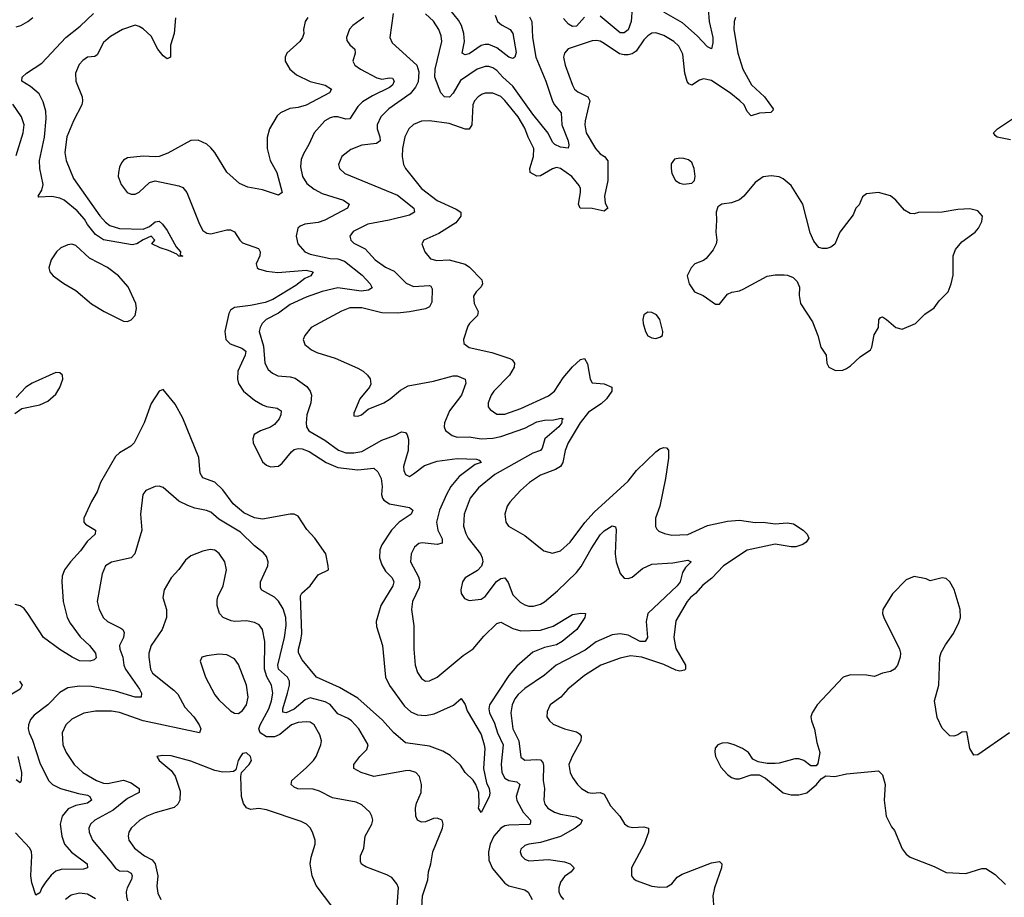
# Model space of a CAD drawing. Header units: inches. Extents: x 1843162 to 1959474, y 907081 to 1016326.
# Tile 273 of 656: x 1911188 to 1916143, y 933022 to 937439. Entities that reach past the tile are written whole.
import ezdxf

# ---------------------------------------------------------------- set-up
doc = ezdxf.new("R2010")
doc.units = ezdxf.units.IN
doc.header["$MEASUREMENT"] = 0
doc.layers.add('B9913', color=7, linetype='Continuous')

msp = doc.modelspace()

# ---------------------------------------------------------------- linework, layer by layer
at = {"layer": 'B9913', "color": 5}
for points, elevation in [([(1913581.7, 937461.7), (1913592.5, 937430), (1913612.9, 937412.9), (1913656.3, 937390), (1913670.7, 937370), (1913686.5, 937273.5), (1913680.3, 937250), (1913670, 937243.5), (1913650, 937250.8), (1913590, 937297.8), (1913550, 937314.2), (1913530, 937314.8), (1913510, 937308.3), (1913450, 937267.7), (1913430, 937262.9), (1913415.1, 937270), (1913427.3, 937330), (1913423.1, 937370), (1913411.3, 937410), (1913395.9, 937435.9), (1913310, 937545.9)], 540), ([(1914270, 937496.3), (1914265.4, 937430), (1914250, 937388.1), (1914230, 937372.5), (1914210, 937373.2), (1914110, 937456)], 560), ([(1912638.3, 937450), (1912624.6, 937430), (1912615.9, 937390), (1912617.8, 937370), (1912611.5, 937350), (1912598.9, 937330), (1912532.4, 937270), (1912523.7, 937250), (1912524.2, 937230), (1912548, 937190), (1912580.7, 937160.7), (1912650, 937128.2), (1912724.9, 937110), (1912757.1, 937090), (1912746.7, 937070), (1912630, 937009.3), (1912590, 936997.8), (1912547.5, 936992.5), (1912500.3, 936970), (1912484.5, 936955.5), (1912444.7, 936890), (1912433.4, 936846.6), (1912433.2, 936790), (1912449.5, 936730), (1912482.6, 936670), (1912510, 936569.6), (1912490, 936556.2), (1912410, 936581.9), (1912336.4, 936596.4), (1912294.1, 936614.1), (1912230, 936670.7), (1912169.9, 936770), (1912150, 936794.1), (1912130, 936811.9), (1912086.8, 936833.2), (1912050, 936831.2), (1911933.3, 936766.7), (1911890, 936751.1), (1911870, 936748.2), (1911810, 936751.8), (1911730, 936744.2), (1911710, 936732.3), (1911700.8, 936719.2), (1911690, 936697), (1911684.8, 936670), (1911684, 936650), (1911698.2, 936610), (1911729.2, 936570), (1911750, 936560.6), (1911770, 936560.2), (1911790, 936570.2), (1911840.9, 936619.1), (1911870, 936627.3), (1911990, 936603.2), (1912010, 936595), (1912029.6, 936569.6), (1912092.7, 936410), (1912110, 936377.7), (1912130, 936363.8), (1912150, 936362), (1912230, 936380.7), (1912250, 936380.8), (1912270, 936371), (1912295.6, 936330), (1912310, 936316.3), (1912390, 936287.2), (1912398.6, 936270), (1912397.6, 936250), (1912379, 936210), (1912383.1, 936190), (1912390, 936184.9), (1912430, 936172.9), (1912487.3, 936167.3), (1912630, 936178.6), (1912664.9, 936170), (1912652.9, 936150), (1912624.1, 936135.9), (1912578.3, 936101.7), (1912461.4, 936030), (1912423.6, 936016.4), (1912350, 936000.3), (1912269.7, 935990.3), (1912250, 935977.8), (1912240, 935960), (1912221.4, 935870), (1912226.3, 935830), (1912247.2, 935807.2), (1912305.7, 935785.7), (1912326.2, 935770), (1912322.8, 935750), (1912286.7, 935670), (1912284.2, 935630), (1912290, 935607.2), (1912315.4, 935570), (1912370, 935523.8), (1912410, 935500.1), (1912430, 935492.5), (1912484, 935484), (1912504, 935470), (1912502.3, 935450), (1912493.9, 935430), (1912470, 935402.2), (1912450, 935387.7), (1912399.5, 935370), (1912368.1, 935351.9), (1912361.4, 935330), (1912362.5, 935310), (1912410, 935214), (1912430, 935196.3), (1912450, 935187.7), (1912490, 935191.5), (1912510, 935206.6), (1912555.5, 935264.5), (1912570, 935275.1), (1912590, 935280.1), (1912610, 935278.4), (1912645.3, 935265.3), (1912730.8, 935210), (1912790, 935185.6), (1912890, 935173.6), (1912970, 935182.3), (1912990, 935164), (1913006.6, 935130), (1913012.7, 935090), (1913009.6, 935049.6), (1913014.4, 935030), (1913021.3, 935021.3), (1913050, 935002.3), (1913150, 934984.2), (1913166.7, 934970), (1913158.3, 934950), (1913098, 934910), (1913059.8, 934870), (1913010, 934796.4), (1913000.1, 934770), (1912998.7, 934730), (1913010, 934694.6), (1913030, 934662.7), (1913062.2, 934630), (1913070.9, 934610), (1913066.3, 934590), (1913006.1, 934490), (1912982.2, 934410), (1912984.2, 934384.2), (1913013.5, 934290), (1913029.6, 934130), (1913048.7, 934088.7), (1913124.4, 933984.4), (1913156, 933956), (1913190, 933940.1), (1913230, 933937.3), (1913274.7, 933945.3), (1913371.5, 933988.5), (1913410, 934022), (1913430, 933992), (1913439.9, 933959.9), (1913510, 933840.7), (1913525.7, 933790), (1913528.7, 933770), (1913521.8, 933670), (1913537.2, 933597.2), (1913550.2, 933570), (1913554.3, 933545.7), (1913551.5, 933528.4), (1913510, 933449.4), (1913497.2, 933470), (1913500.9, 933490), (1913498.3, 933550), (1913483.5, 933590), (1913470.7, 933610.7), (1913429.8, 933649.8), (1913407.3, 933687.2), (1913355.3, 933735.3), (1913318.2, 933758.2), (1913250, 933782.2), (1913130, 933799.3), (1913070, 933852.1), (1913013.4, 933913.4), (1912890, 934024.9), (1912798.1, 934078.1), (1912681.3, 934130), (1912610, 934216.9), (1912591.8, 934251.8), (1912591.6, 934270), (1912603.9, 934316.1), (1912607.4, 934350), (1912601.4, 934538.6), (1912607.9, 934552.1), (1912650, 934588.7), (1912690, 934644.6), (1912741.6, 934670), (1912741.5, 934690), (1912729, 934750), (1912673.2, 934830), (1912632.8, 934872.8), (1912590, 934940.3), (1912570, 934949.8), (1912550, 934951), (1912410, 934925.8), (1912370, 934931), (1912317.1, 934957.1), (1912262.9, 935002.9), (1912210, 935072.5), (1912170, 935111.9), (1912110, 935132.7), (1912096, 935156), (1912090, 935234.7), (1912010, 935434), (1911970, 935503.9), (1911910, 935578.4), (1911890, 935569.6), (1911850, 935507.3), (1911814.7, 935410), (1911765.2, 935310), (1911748.3, 935291.7), (1911690, 935258.8), (1911670, 935240.4), (1911594.5, 935110), (1911577.8, 935062.2), (1911550, 935014.8), (1911511.4, 934930), (1911511.7, 934910), (1911519.7, 934899.7), (1911570.3, 934870), (1911568.8, 934850), (1911527.3, 934812.7), (1911494.1, 934765.9), (1911443.2, 934710), (1911413.8, 934670), (1911402.2, 934637.8), (1911400.2, 934610), (1911407.1, 934510), (1911428, 934430), (1911442.2, 934402.2), (1911492.7, 934332.7), (1911538.9, 934290), (1911570, 934250.4), (1911573.6, 934226.4), (1911562.5, 934217.5), (1911541, 934210), (1911490, 934212.8), (1911451.9, 934230), (1911389.9, 934269.9), (1911308.7, 934328.7), (1911230, 934449.8), (1911210, 934475.8), (1911190, 934488.7), (1911165.2, 934494.8)], 520), ([(1911170, 937402.8), (1911194.5, 937410), (1911229.5, 937430), (1911254, 937450)], 520), ([(1911972.1, 937447.9), (1911965.4, 937370), (1911948, 937310), (1911947.3, 937250), (1911930, 937242.6), (1911910, 937257.3), (1911883.7, 937290), (1911850, 937355.6), (1911810, 937392.4), (1911790, 937405.4), (1911770, 937410.9), (1911705.5, 937390), (1911645.2, 937354.8), (1911610, 937323.6), (1911578.7, 937261.3), (1911566, 937254), (1911530, 937249.7), (1911506.4, 937233.6), (1911487.3, 937212.7), (1911469.5, 937170.5), (1911471, 937130), (1911502.3, 937050), (1911504.3, 937030), (1911500.8, 937010), (1911458.9, 936930), (1911425.5, 936850), (1911416.1, 936770), (1911421.7, 936730), (1911459.1, 936639.1), (1911591.5, 936451.5), (1911619.6, 936419.6), (1911642.6, 936402.6), (1911690, 936388.4), (1911810, 936384.9), (1911842.3, 936397.7), (1911870, 936421.8), (1911890, 936425.2), (1911907.4, 936410), (1911930, 936378.4), (1911975, 936295), (1911997.3, 936270), (1911996, 936256), (1912010, 936249.2), (1911990, 936248.4), (1911978.8, 936258.8), (1911937.5, 936277.5), (1911896, 936290), (1911854, 936310), (1911869, 936330), (1911850, 936349), (1911810, 936331.6), (1911777.3, 936310), (1911755, 936305), (1911610, 936330.5), (1911570, 936358.2), (1911530, 936407.9), (1911515, 936435), (1911477.6, 936477.6), (1911411.4, 936531.4), (1911390, 936540.7), (1911350, 936548.6), (1911285.2, 936545.2), (1911281.6, 936550), (1911299.5, 936580.5), (1911305.8, 936610), (1911290.3, 936690.3), (1911287.6, 936730), (1911312.5, 936847.5), (1911321.3, 936941.3), (1911319.3, 936979.3), (1911306.2, 937026.2), (1911285.6, 937065.6), (1911242.4, 937102.4), (1911199.2, 937130), (1911200.5, 937150), (1911222.4, 937170), (1911299.3, 937220.7), (1911420.5, 937350), (1911493.1, 937406.9), (1911558.9, 937470)], 480), ([(1912919.8, 937450), (1912865.2, 937410), (1912848.4, 937391.6), (1912833.2, 937350), (1912834.4, 937334.4), (1912850, 937311.8), (1912874.9, 937290), (1912876, 937270), (1912864.4, 937230), (1912875.6, 937210), (1912902.6, 937190), (1912985.6, 937145.6), (1913010, 937140.4), (1913050, 937146.7), (1913063.9, 937143.9), (1913073.1, 937130), (1913064.3, 937110), (1913050, 937098.5), (1912963.8, 937056.2), (1912913.9, 937026.1), (1912890, 937002.5), (1912850, 936940.3), (1912830, 936937.8), (1912789.4, 936950.6), (1912770, 936950.6), (1912750, 936944.4), (1912724, 936930), (1912670.7, 936869.3), (1912643.2, 936810), (1912615.8, 936764.2), (1912605, 936735), (1912602.2, 936697.8), (1912611, 936650), (1912634.1, 936614.1), (1912670, 936585.7), (1912710, 936564.2), (1912817.1, 936530), (1912846.7, 936510), (1912837.6, 936490), (1912723.6, 936430), (1912690, 936418.8), (1912622.8, 936410), (1912599.7, 936400.3), (1912588.8, 936390), (1912580.2, 936350), (1912587.2, 936310), (1912623.2, 936270), (1912650, 936259.6), (1912750, 936237.3), (1912790, 936235), (1912823.7, 936223.7), (1912912.4, 936152.4), (1912952.2, 936110), (1912962.6, 936090), (1912943.2, 936076.8), (1912907.1, 936072.9), (1912790, 936089.1), (1912710, 936070.8), (1912630, 936041.6), (1912550, 936005.5), (1912490, 935961.8), (1912428, 935930), (1912409.2, 935910), (1912398.2, 935890), (1912394, 935870), (1912415, 935795), (1912421.8, 935710), (1912438.6, 935678.6), (1912460, 935660), (1912487.3, 935647.3), (1912550, 935641.9), (1912574.1, 935634.1), (1912633.6, 935593.6), (1912649.3, 935570), (1912656.3, 935550), (1912653.8, 935510), (1912633, 935450), (1912629.2, 935410), (1912632.4, 935390), (1912643.2, 935370), (1912723.1, 935323.1), (1912792.1, 935272.1), (1912830, 935258.2), (1912870, 935258.1), (1912910, 935265.4), (1913010, 935322.5), (1913074.3, 935345.7), (1913110, 935365.3), (1913130, 935362), (1913138.4, 935350), (1913145.2, 935325.2), (1913143.5, 935270), (1913120.6, 935190), (1913121.6, 935170), (1913129.1, 935150), (1913142.6, 935142.6), (1913150, 935140.3), (1913170, 935152.9), (1913224.7, 935195.3), (1913290, 935217.4), (1913390.6, 935230.6), (1913486.7, 935226.7), (1913501.4, 935221.4), (1913510.5, 935210.5), (1913480.3, 935199.7), (1913400.7, 935139.3), (1913357.5, 935090), (1913335.7, 935050), (1913301.3, 934970), (1913285.5, 934910), (1913293.4, 934870), (1913313.8, 934826.2), (1913315.1, 934804.9), (1913290, 934798.4), (1913213.4, 934806.6), (1913197.7, 934802.3), (1913175.8, 934784.2), (1913158.8, 934750), (1913155.6, 934710), (1913195.2, 934635.2), (1913202.3, 934610), (1913198.2, 934581.8), (1913164.3, 934510), (1913159.8, 934470), (1913172.5, 934387.5), (1913172.6, 934270), (1913179, 934190), (1913190, 934153.4), (1913210, 934123.8), (1913230.4, 934110.4), (1913250, 934112), (1913290, 934129.2), (1913420.5, 934239.5), (1913470, 934273), (1913524.1, 934335.9), (1913590, 934400.6), (1913610, 934406.7), (1913670, 934374), (1913710, 934363.4), (1913810, 934365.7), (1913873, 934387.1), (1913970, 934444.9), (1914012.8, 934452.8), (1914036, 934450), (1914033, 934430), (1913991.5, 934370), (1913918.6, 934310), (1913890, 934292.9), (1913830, 934279.9), (1913770, 934255.4), (1913690, 934185.7), (1913650, 934139), (1913551.9, 933990), (1913549.1, 933970), (1913552.7, 933950), (1913577.7, 933897.7), (1913592.1, 933850), (1913621.1, 933790), (1913611.6, 933691.7), (1913614.1, 933650), (1913630, 933621.6), (1913650, 933610.6), (1913690, 933602.5), (1913704.7, 933590), (1913687.6, 933530), (1913689.7, 933509.7), (1913722.1, 933450), (1913758.4, 933410), (1913758.6, 933401.4), (1913757.1, 933390), (1913751.6, 933388.4), (1913650, 933384.8), (1913630, 933381.2), (1913609.4, 933370), (1913575, 933330), (1913556, 933290), (1913547.1, 933250), (1913548.9, 933208.9), (1913567.5, 933167.5), (1913630, 933092.3), (1913650, 933080.1), (1913730, 933060.2), (1913747.6, 933047.6), (1913766.7, 933010)], 540), ([(1913068.1, 937470), (1913051.5, 937350), (1913063.3, 937323.3), (1913187.2, 937210), (1913196.5, 937176.5), (1913193.3, 937126.7), (1913180.6, 937099.4), (1913154, 937066), (1913046.4, 936990), (1913005.2, 936950), (1912986.9, 936910), (1912986.8, 936890), (1913001, 936850), (1913001.9, 936830), (1912996.4, 936823.6), (1912983.4, 936816.6), (1912910, 936807.4), (1912855.1, 936784.9), (1912809.4, 936750.6), (1912792.9, 936710), (1912797.4, 936690), (1912824, 936664), (1913090, 936555.1), (1913171.2, 936490), (1913175.2, 936470), (1913150, 936455), (1913048.2, 936430), (1912940.3, 936410), (1912866.4, 936373.6), (1912850.2, 936350), (1912854.9, 936330), (1912870, 936314), (1912926.4, 936286.4), (1912977.8, 936230), (1913030, 936193.6), (1913073.1, 936173.1), (1913132.9, 936112.9), (1913170, 936096.3), (1913250, 936101.5), (1913257.5, 936097.5), (1913264.7, 936084.7), (1913263, 936017), (1913250, 935994.5), (1913230, 935983.4), (1913150, 935967.8), (1913090, 935962.4), (1913010, 935963.2), (1912910, 935988.2), (1912850, 935988.9), (1912807.3, 935972.7), (1912654.9, 935890), (1912623, 935850), (1912615.5, 935830), (1912623.9, 935803.9), (1912657.4, 935777.4), (1912684.1, 935764.1), (1912776.1, 935736.1), (1912890, 935684.9), (1912916.3, 935670), (1912939.1, 935650), (1912951.9, 935631.9), (1912955.1, 935604.9), (1912948, 935590), (1912900.5, 935530), (1912870, 935458), (1912870, 935444.7), (1912890, 935442.8), (1912908, 935450), (1912942, 935478), (1913020.7, 935510), (1913052.8, 935530), (1913105, 935575), (1913143.7, 935596.3), (1913270, 935619.3), (1913370, 935646.3), (1913390, 935647.2), (1913430.2, 935630.2), (1913433.1, 935610), (1913411.5, 935550), (1913351.6, 935470), (1913326.2, 935410), (1913324.4, 935390), (1913331.9, 935371.9), (1913365.4, 935345.4), (1913390, 935337.8), (1913450, 935339), (1913510, 935329.1), (1913570, 935332.2), (1913610, 935340.5), (1913730, 935383.4), (1913790, 935415.7), (1913830, 935423.1), (1913875.3, 935424.7), (1913913.3, 935433.3), (1913922.8, 935430), (1913916.7, 935423.3), (1913917.1, 935410), (1913902.3, 935390), (1913831.8, 935330), (1913816.9, 935283.1), (1913809, 935271), (1913770, 935256.9), (1913579.7, 935150), (1913496.7, 935083.3), (1913455.9, 935030), (1913425.7, 934950), (1913421.3, 934890), (1913432.9, 934852.9), (1913445.5, 934830), (1913506.7, 934750), (1913516.5, 934730), (1913519.2, 934710), (1913511.7, 934688.3), (1913492.5, 934667.5), (1913430.6, 934630), (1913416.4, 934610), (1913408.2, 934570), (1913410.4, 934550.4), (1913426, 934526), (1913450, 934516.4), (1913510, 934521.7), (1913530, 934535.3), (1913588.1, 934611.9), (1913610, 934626.7), (1913630, 934630.3), (1913646.4, 934606.4), (1913670, 934544.9), (1913707.1, 934507.1), (1913730, 934493.4), (1913750, 934487.7), (1913773.5, 934486.5), (1913810, 934497.6), (1913830, 934509.2), (1913895.6, 934564.4), (1913990, 934656.5), (1914013.3, 934686.7), (1914063.9, 934776.1), (1914110, 934845.6), (1914130, 934866), (1914170, 934891), (1914186.7, 934886.7), (1914190, 934872), (1914185.1, 934750), (1914190, 934710.8), (1914210, 934651), (1914230, 934628.2), (1914250, 934626), (1914270, 934633), (1914323.3, 934676.7), (1914370, 934698.8), (1914475, 934705), (1914550, 934719.5), (1914567.3, 934710), (1914538.5, 934681.5), (1914523.9, 934656.1), (1914511.4, 934610), (1914497.1, 934590), (1914348.8, 934450), (1914340.4, 934410), (1914348.4, 934330), (1914335.6, 934310), (1914310, 934309.6), (1914250, 934341.3), (1914210, 934348.3), (1914170, 934342.5), (1914090, 934307), (1914034, 934266), (1913888, 934190), (1913830, 934140.6), (1913730, 934072.8), (1913697, 934043), (1913679.9, 934020.1), (1913666.1, 933990), (1913660.7, 933950), (1913670.1, 933870.1), (1913701, 933810), (1913710, 933727), (1913730, 933712.4), (1913790, 933716.3), (1913810, 933713.4), (1913820.6, 933700.6), (1913825.1, 933685.1), (1913822.7, 933610), (1913830.1, 933570), (1913826.5, 933510), (1913831.3, 933490), (1913845.8, 933470), (1913879.5, 933450), (1913910, 933440.4), (1913987.4, 933427.4), (1914019.6, 933410), (1914010.2, 933390), (1913983.9, 933370), (1913910, 933328.2), (1913810, 933297.5), (1913750, 933289.8), (1913730, 933282.2), (1913710, 933264), (1913706.5, 933250), (1913713.7, 933230), (1913730, 933213.7), (1913750, 933205), (1913850, 933212.4), (1913930, 933200.4), (1913958, 933190), (1913978.7, 933170), (1913964.4, 933150), (1913930, 933127.4), (1913910, 933097.4), (1913901, 933070), (1913902, 933050), (1913910.2, 933030), (1913924.7, 933010)], 560), ([(1914790.2, 937450), (1914783.5, 937430), (1914782.6, 937390), (1914802, 937270), (1914826.9, 937190), (1914871.3, 937111.3), (1914936.6, 937050), (1914979.5, 936990), (1914978, 936982), (1914968.4, 936971.6), (1914911.6, 936968.4), (1914870, 936954.3), (1914850, 936977.6), (1914833.8, 937010), (1914812.9, 937030), (1914767.6, 937067.6), (1914670, 937132.9), (1914630, 937140.8), (1914610, 937135.2), (1914570, 937109.8), (1914555.7, 937115.7), (1914547.1, 937127.1), (1914535.6, 937170), (1914526.2, 937266.2), (1914505.4, 937305.4), (1914480.3, 937330), (1914430, 937360.2), (1914390, 937372.8), (1914370, 937370.7), (1914350, 937358.4), (1914330, 937337.7), (1914290, 937280.9), (1914270, 937267.6), (1914250, 937262.6), (1914230, 937261.5), (1914206.8, 937266.8), (1914130, 937319.5), (1914110, 937330.6), (1914090, 937334.6), (1914070, 937332.9), (1913948.3, 937291.7), (1913929.2, 937270.8), (1913925.8, 937250), (1913933.4, 937210), (1913970, 937108.8), (1913981.1, 937090), (1913996.4, 937076.4), (1914047.1, 937050), (1914057.9, 937030), (1914033.8, 936930), (1914032, 936910), (1914039.5, 936870), (1914086.8, 936790), (1914110, 936764.5), (1914131.9, 936750), (1914148.5, 936728.5), (1914147.9, 936630), (1914130.8, 936550), (1914135.5, 936515.5), (1914148.2, 936490), (1914130, 936475.1), (1914069.4, 936489.4), (1914009.7, 936490), (1914000.6, 936510), (1914009.9, 936570), (1914009.9, 936590), (1914004.1, 936604.1), (1913966.8, 936650), (1913910, 936690.5), (1913890, 936694.4), (1913870, 936689.1), (1913810, 936652.7), (1913790, 936651), (1913757.8, 936670), (1913755.6, 936690), (1913773.5, 936750), (1913776.4, 936790), (1913747.1, 936847.1), (1913730, 936893.5), (1913697.2, 936950), (1913630, 937031.5), (1913610, 937052.1), (1913570, 937069.9), (1913530.1, 937069.9), (1913515.8, 937064.2), (1913494.9, 937050), (1913477.2, 937030), (1913468.7, 937010), (1913464.4, 936910), (1913450, 936888.1), (1913430, 936887.9), (1913350, 936915.8), (1913250, 936929.1), (1913210, 936929), (1913170, 936911.8), (1913146.9, 936890), (1913126.4, 936850), (1913114.7, 936790), (1913112.6, 936750), (1913119, 936710), (1913130.2, 936690), (1913211.1, 936590), (1913290, 936528.9), (1913385.5, 936485.5), (1913408.9, 936470), (1913409.1, 936450), (1913382.9, 936417.1), (1913296.8, 936363.2), (1913221.6, 936330), (1913212.2, 936310), (1913227.2, 936270), (1913255.1, 936235.1), (1913286.8, 936226.8), (1913350, 936230.1), (1913429.3, 936209.3), (1913452.7, 936192.7), (1913514.5, 936130), (1913517.1, 936110), (1913510, 936093.6), (1913485.3, 936070), (1913472.6, 936047.4), (1913476.1, 936010), (1913494.9, 935970), (1913491.5, 935950), (1913451.3, 935910), (1913443.6, 935896.4), (1913422.3, 935830), (1913423.6, 935810), (1913450, 935789.3), (1913564, 935764), (1913654.2, 935734.2), (1913667.3, 935727.3), (1913678.3, 935710), (1913676.2, 935690), (1913653.2, 935650), (1913574.7, 935570), (1913561, 935550), (1913546, 935510), (1913546.3, 935490), (1913556.2, 935476.2), (1913590, 935454), (1913630, 935453.4), (1913710, 935482.1), (1913850, 935545), (1913879, 935570), (1913923.3, 935636.7), (1913970, 935692.6), (1914010, 935729.2), (1914030, 935733.7), (1914046.1, 935706.1), (1914059, 935630), (1914070, 935611.5), (1914130, 935605.9), (1914167.4, 935590), (1914168.3, 935570), (1914140.8, 935530), (1914114.1, 935505.9), (1914050, 935463.8), (1914009.2, 935410), (1913947.9, 935310), (1913933, 935270), (1913921.2, 935210), (1913910.1, 935189.9), (1913885.3, 935174.7), (1913810, 935146.2), (1913753.1, 935110), (1913708.9, 935070), (1913654.4, 935010), (1913641.6, 934990), (1913630.4, 934949.6), (1913634.9, 934910), (1913648, 934890), (1913730, 934843.1), (1913825.3, 934765.3), (1913870, 934754.7), (1913910, 934766.2), (1913958.7, 934810), (1914032.1, 934907.9), (1914079.8, 934960.2), (1914250, 935116.9), (1914292.9, 935170), (1914390, 935263.2), (1914410, 935278.6), (1914430, 935286), (1914444.1, 935284.1), (1914452.7, 935272.7), (1914452.7, 935232.7), (1914438, 935130), (1914409.5, 934990), (1914388.3, 934930), (1914387.4, 934887.4), (1914394.1, 934874.1), (1914405.4, 934865.4), (1914432.9, 934852.9), (1914470, 934844.6), (1914550, 934848.5), (1914650, 934892.4), (1914750, 934915.4), (1914810, 934919.3), (1914890, 934908.3), (1914930, 934909.4), (1914990, 934902.2), (1915050, 934906.5), (1915081.7, 934901.7), (1915130.8, 934870), (1915150.8, 934850), (1915158.8, 934830), (1915146.8, 934810), (1915130, 934798), (1915094.3, 934785.7), (1915070, 934785.7), (1914990, 934799), (1914849.7, 934769.7), (1914730, 934690.6), (1914671.8, 934628.2), (1914626.7, 934593.3), (1914589.7, 934550.3), (1914564.7, 934530), (1914547.5, 934510), (1914490, 934414), (1914480.6, 934330), (1914490, 934274.9), (1914539, 934190), (1914539.3, 934170), (1914534.2, 934165.8), (1914510, 934160.8), (1914490, 934165.8), (1914430, 934193.5), (1914319.3, 934230), (1914262.6, 934237.5), (1914210, 934225.4), (1914113.4, 934190), (1914030, 934138.9), (1913946.7, 934070), (1913911.6, 934028.4), (1913858.4, 933990), (1913842.3, 933957.7), (1913841.3, 933930), (1913854.9, 933910), (1913873.8, 933893.8), (1913930, 933870.2), (1913990, 933854.7), (1914005.2, 933845.2), (1914013.3, 933833.3), (1914012.8, 933810), (1913968.5, 933730), (1913952, 933690), (1913958, 933650), (1913970, 933624.4), (1913994.9, 933590), (1914015.3, 933570), (1914048.8, 933548.8), (1914070, 933545.7), (1914110, 933549.5), (1914130, 933540.6), (1914161.9, 933481.9), (1914209.1, 933430), (1914232.3, 933392.3), (1914250, 933378.7), (1914273, 933373), (1914330, 933376.3), (1914352, 933370), (1914353, 933350), (1914330.2, 933290), (1914267.9, 933170), (1914267.6, 933130), (1914276.7, 933116.7), (1914290, 933107.2), (1914370, 933078.3), (1914410, 933072.4), (1914445, 933075), (1914469.7, 933090), (1914497.2, 933122.9), (1914521.4, 933138.6), (1914670, 933195.5), (1914710, 933201.3), (1914721.3, 933190), (1914719.7, 933170), (1914684.4, 933070), (1914676.8, 933030), (1914682.2, 932962.2)], 580), ([(1913753.9, 937453.9), (1913765, 937430), (1913768.5, 937350), (1913785.9, 937250), (1913835.7, 937130), (1913870, 937028.8), (1913879.8, 937010), (1913913.8, 936970), (1913917.2, 936910), (1913949.2, 936830), (1913952.1, 936807.9), (1913948, 936792), (1913910, 936797.4), (1913881.1, 936810), (1913870, 936823), (1913848.2, 936868.2), (1913770, 936963.8), (1913670, 937103.7), (1913618.9, 937150), (1913590, 937183.7), (1913570, 937196.5), (1913550, 937203.2), (1913530, 937203.4), (1913490, 937189.9), (1913406.8, 937133.2), (1913370, 937069), (1913351, 937049), (1913325.3, 937050), (1913308.5, 937070), (1913277.9, 937150), (1913279.9, 937190), (1913313.1, 937330), (1913310, 937358), (1913297.8, 937390), (1913270, 937430.9), (1913230, 937467.9)], 560), ([(1914030, 937451.1), (1913990, 937406.4), (1913970, 937405.2), (1913950, 937416.7), (1913924.3, 937444.3)], 560), ([(1914653, 937493), (1914657.9, 937430), (1914676, 937350), (1914677, 937323), (1914670, 937292.3), (1914650, 937301.7), (1914598, 937358), (1914523.7, 937423.7), (1914430, 937477.2)], 560), ([(1911170, 936755.5), (1911206.2, 936870), (1911211.2, 936910), (1911197.5, 936950), (1911153, 937013)], 520), ([(1916174.5, 936834.5), (1916108.2, 936848.2), (1916096.9, 936856.9), (1916089.5, 936870), (1916109.6, 936890), (1916210, 936956.5)], 580), ([(1911163.3, 935456.7), (1911198.5, 935481.5), (1911290, 935501.1), (1911330, 935519.5), (1911370, 935553.7), (1911390, 935588.5), (1911404.8, 935630), (1911404.2, 935650), (1911390, 935661.1), (1911370, 935663.8), (1911250.4, 935610), (1911218.4, 935590), (1911170, 935537.6)], 520), ([(1913211.8, 932970), (1913214.8, 933030), (1913242.5, 933110), (1913246, 933150), (1913257.8, 933190), (1913266.8, 933250), (1913315.9, 933370), (1913318.7, 933390), (1913314.3, 933410), (1913290, 933421), (1913270, 933418), (1913230, 933402.2), (1913210, 933400.5), (1913189.8, 933409.8), (1913182.3, 933430), (1913179.8, 933470), (1913184.6, 933495.4), (1913208.3, 933550), (1913210.9, 933590), (1913199.7, 933630), (1913182, 933650), (1913150, 933659.8), (1913130, 933658), (1912970, 933629.9), (1912906.6, 933650), (1912869.8, 933669.8), (1912869.8, 933690), (1912899.7, 933730), (1912934.8, 933765.2), (1912941.7, 933790), (1912894.6, 933870), (1912858, 933910), (1912841.9, 933921.9), (1912790, 933944.9), (1912750, 933992.4), (1912725.6, 934005.6), (1912650, 934025.9), (1912624.3, 934015.7), (1912570, 933968.5), (1912529.9, 933949.9), (1912513.3, 933953.3), (1912511.8, 933970), (1912536.6, 934050), (1912545.8, 934090), (1912545.3, 934110), (1912536.7, 934130), (1912490, 934170), (1912486.9, 934190), (1912521.4, 934330), (1912528.6, 934390), (1912527.6, 934430), (1912514, 934474), (1912490, 934512.8), (1912470, 934532.2), (1912406.9, 934566.9), (1912400, 934580), (1912399.8, 934610), (1912437.7, 934690), (1912438.3, 934710), (1912430, 934738), (1912416, 934756), (1912370, 934790.9), (1912299.6, 934859.6), (1912190, 934925.8), (1912150, 934959.8), (1912128.9, 934968.9), (1912070, 934980.2), (1912034, 934994), (1911990, 935015.6), (1911910, 935085.1), (1911890, 935091.3), (1911870, 935089.6), (1911822.8, 935070), (1911807.7, 935050), (1911795.8, 934950), (1911803.1, 934870), (1911767.7, 934750), (1911750, 934729.8), (1911650, 934708.4), (1911620.3, 934690), (1911602.7, 934650), (1911577.8, 934510), (1911587.5, 934470), (1911610, 934427.9), (1911630, 934409.4), (1911697.3, 934377.3), (1911706.7, 934370), (1911714.5, 934354.5), (1911710.2, 934330), (1911690.1, 934290), (1911692.6, 934270), (1911707.3, 934230), (1911712.6, 934190), (1911720.1, 934170), (1911790.8, 934070), (1911801.2, 934050), (1911799.1, 934030), (1911770, 934029.2), (1911670, 934060.1), (1911550, 934083.6), (1911490, 934085.2), (1911430, 934076.8), (1911390, 934053.3), (1911329.6, 933990.4), (1911261.4, 933938.6), (1911243.5, 933916.5), (1911232.2, 933890), (1911231.1, 933870), (1911236.5, 933850), (1911253.2, 933813.2), (1911290, 933698.9), (1911333, 933610), (1911353.8, 933590), (1911393.4, 933570), (1911483.8, 933543.8), (1911530, 933535.2), (1911540.7, 933530), (1911550.2, 933510), (1911530, 933496.5), (1911470, 933484.3), (1911432.8, 933467.2), (1911402.8, 933430), (1911391.8, 933390), (1911400.1, 933330), (1911414.4, 933290), (1911449.6, 933249.6), (1911527.4, 933190), (1911530.2, 933169.8), (1911510, 933162.9), (1911397.7, 933162.3), (1911370, 933153.8), (1911346.2, 933133.8), (1911320, 933100), (1911300.2, 933070), (1911290, 933044.5), (1911270, 933032), (1911250, 933095.1), (1911244.5, 933130), (1911248.7, 933230), (1911247.6, 933250), (1911238.6, 933270), (1911166.8, 933346.8)], 540), ([(1913085, 932930), (1913094, 933070), (1913086.6, 933090), (1913060.8, 933120.8), (1913035.2, 933135.2), (1912930, 933175.4), (1912909, 933189), (1912902.6, 933202.6), (1912903.5, 933230), (1912920.3, 933270), (1912927, 933330), (1912960.4, 933390), (1912964.8, 933410), (1912961.1, 933430), (1912949.7, 933450), (1912910, 933486.6), (1912881.5, 933501.5), (1912763.1, 933523.1), (1912696.3, 933556.3), (1912665.7, 933565.7), (1912588.2, 933568.2), (1912570, 933576), (1912555.1, 933590), (1912557.7, 933610), (1912630, 933674), (1912666.2, 933710), (1912679.8, 933730), (1912703.5, 933790), (1912706.4, 933810), (1912699.3, 933839.3), (1912669.7, 933890), (1912650, 933904.2), (1912630, 933905.7), (1912590, 933901.2), (1912555.5, 933890), (1912498.1, 933841.9), (1912470, 933829.1), (1912430, 933829.5), (1912399.1, 933850), (1912391.6, 933870), (1912398.1, 933890), (1912441.4, 933970), (1912454.7, 934010), (1912461.6, 934050), (1912455.8, 934090), (1912431.6, 934131.6), (1912420.3, 934170), (1912421.7, 934310), (1912409.9, 934369.9), (1912393.1, 934393.1), (1912370, 934405.8), (1912330, 934412.9), (1912270.8, 934409.2), (1912253.2, 934413.2), (1912212.4, 934430), (1912194.2, 934450), (1912182.3, 934490), (1912182.6, 934517.4), (1912186, 934534), (1912211.9, 934590), (1912229.8, 934670), (1912220.3, 934710), (1912192.8, 934752.8), (1912170, 934768.7), (1912147.6, 934772.4), (1912110, 934764.8), (1912050, 934741.1), (1912022.1, 934717.9), (1911988.4, 934671.6), (1911950.2, 934629.8), (1911915.3, 934570), (1911908.8, 934530), (1911927.7, 934470), (1911926.9, 934430), (1911905, 934370), (1911850.2, 934290), (1911838.2, 934250), (1911837.8, 934230), (1911845.9, 934170), (1911855.9, 934150), (1911964.6, 934064.6), (1911984, 934044), (1912019.3, 933979.3), (1912065, 933930), (1912091, 933890), (1912099.6, 933870), (1912093.4, 933850), (1911809.6, 933910), (1911690, 933952.8), (1911650, 933959), (1911570, 933959.5), (1911510.7, 933949.3), (1911450, 933918.9), (1911420.7, 933890), (1911401.7, 933850), (1911405.7, 933790), (1911422.7, 933750), (1911461.8, 933690), (1911506.5, 933650), (1911575.2, 933610), (1911610, 933596.4), (1911630, 933595.4), (1911710, 933611.3), (1911750, 933597.4), (1911789.1, 933570), (1911788.9, 933550), (1911730, 933519), (1911658.8, 933461.2), (1911566.7, 933410), (1911544.2, 933390), (1911536.9, 933370), (1911538, 933350), (1911554, 933310), (1911644.3, 933204.3), (1911670, 933167.8), (1911690, 933155.1), (1911730, 933153.7), (1911750, 933143.1), (1911754.8, 933130), (1911750.9, 933110.9), (1911728.9, 933070), (1911724.2, 933050), (1911725.2, 933025.2), (1911730, 933003.7)], 560), ([(1916170, 933849.8), (1916010, 933739.3), (1915990, 933737.2), (1915969.5, 933770), (1915954, 933854), (1915930, 933853.2), (1915910, 933839), (1915890, 933833.2), (1915870, 933834), (1915830, 933872.7), (1915806.3, 933926.3), (1915792.3, 934010), (1915814.3, 934090), (1915819.2, 934230), (1915826.3, 934253.7), (1915847, 934293), (1915887.3, 934350), (1915914.9, 934405.1), (1915922.4, 934430), (1915921.6, 934470), (1915891.3, 934571.3), (1915869.6, 934609.6), (1915850, 934626), (1915830, 934629.6), (1915770, 934614.5), (1915750, 934624.5), (1915690, 934637), (1915650, 934619.7), (1915580.3, 934550), (1915531.6, 934470), (1915530.3, 934450), (1915536.9, 934430), (1915615.3, 934270), (1915620.3, 934250), (1915618.7, 934230), (1915606.4, 934190), (1915590.3, 934169.7), (1915570, 934157.6), (1915530.4, 934149.6), (1915490, 934133.2), (1915450, 934139.3), (1915370, 934140.9), (1915332, 934130), (1915201.6, 933990), (1915176.3, 933950), (1915170.5, 933930), (1915172.4, 933910), (1915187.5, 933867.5), (1915200.2, 933800.3), (1915215.5, 933750), (1915204.7, 933695.3), (1915196, 933684), (1915170, 933684), (1915134, 933710), (1915110, 933718.4), (1915090, 933718.7), (1915010, 933696.3), (1914990, 933694.7), (1914950, 933695.1), (1914903.9, 933703.9), (1914877.5, 933717.5), (1914856, 933750), (1914825.2, 933770), (1914784, 933790), (1914750, 933798.7), (1914722.8, 933797.2), (1914701, 933790), (1914688.3, 933771.7), (1914685.8, 933754.2), (1914690.7, 933730), (1914717.5, 933677.5), (1914750, 933640.7), (1914770, 933625.5), (1914790, 933618), (1914810, 933618), (1914870, 933639.1), (1914910, 933638.4), (1914941.8, 933621.8), (1915030, 933548.5), (1915070, 933538), (1915110, 933538), (1915150, 933548.4), (1915199, 933590), (1915222, 933618), (1915246, 933634), (1915290, 933630.6), (1915350, 933643.8), (1915510, 933658.8), (1915530, 933638.8), (1915543.1, 933590), (1915539.5, 933510), (1915548.4, 933430), (1915575.8, 933375.8), (1915590, 933358.8), (1915630, 933266), (1915650, 933238.8), (1915670, 933224), (1915790, 933177.3), (1915850, 933146.8), (1915950, 933141.6), (1916030, 933167), (1916050, 933167), (1916097.1, 933137.1), (1916150, 933086)], 620), ([(1911187.9, 934110), (1911200.8, 934090), (1911190.2, 934070), (1911123.2, 934030)], 520), ([(1912764.2, 932970), (1912680.9, 933080.9), (1912659.4, 933130), (1912649.8, 933190.2), (1912655.3, 933224.7), (1912675.4, 933290), (1912675.8, 933310), (1912662.4, 933350), (1912650, 933372), (1912632, 933390), (1912604.1, 933404.1), (1912430, 933462.9), (1912391.5, 933468.5), (1912350, 933463.1), (1912330, 933473), (1912314.8, 933494.8), (1912305, 933530), (1912300.9, 933630), (1912304, 933650), (1912343.7, 933690), (1912354.5, 933710), (1912349.2, 933730), (1912330, 933749.2), (1912310, 933745.2), (1912299.1, 933730), (1912288.5, 933710), (1912275.9, 933664.1), (1912264.9, 933655.1), (1912247, 933653), (1912210, 933652.4), (1912170, 933660.4), (1912050, 933707.4), (1911950, 933734), (1911904.7, 933735.3), (1911878, 933730), (1911890.8, 933710), (1911950, 933660.5), (1911971.2, 933631.2), (1911996, 933556), (1911994, 933510), (1911984.2, 933490), (1911965.3, 933474.7), (1911870, 933446.2), (1911828.5, 933430), (1911793.1, 933410), (1911749.1, 933370), (1911737.3, 933350), (1911734, 933330), (1911737.7, 933310), (1911766.3, 933270), (1911816.5, 933230), (1911854.9, 933210), (1911869.4, 933190), (1911883.9, 933130), (1911878.5, 933078.5), (1911883.2, 933043.2), (1911898, 933010)], 580), ([(1911178.6, 933730), (1911197.8, 933650), (1911196.1, 933610), (1911190, 933598.4), (1911170, 933612.8)], 520), ([(1911570, 933015), (1911530, 933038.1), (1911490, 933043.2), (1911448, 933032), (1911419.2, 933010)], 560)]:
    msp.add_lwpolyline(points, dxfattribs=dict(at, elevation=elevation))
for points, elevation in [([(1914510, 936742.4), (1914483.1, 936736.9), (1914466.6, 936713.4), (1914466, 936690), (1914470, 936664.7), (1914488, 936630), (1914510, 936615.5), (1914530, 936610.5), (1914570, 936616.3), (1914583.7, 936630), (1914587.3, 936650), (1914582, 936690), (1914570, 936719.5), (1914553.9, 936733.9), (1914530, 936740.5)], 620), ([(1914970, 936653.5), (1914930, 936648.4), (1914890, 936619.8), (1914831.8, 936550), (1914810, 936532.4), (1914770, 936516.5), (1914721, 936510), (1914702.2, 936497.8), (1914693.1, 936470), (1914695.8, 936430), (1914691.3, 936370), (1914697.1, 936330), (1914693.8, 936310), (1914678.9, 936281.1), (1914642.7, 936237.3), (1914630, 936227.4), (1914586, 936210), (1914566.7, 936190), (1914547.2, 936150), (1914557.6, 936110), (1914584.9, 936070), (1914627.3, 936050), (1914690, 936007.3), (1914710, 936006.8), (1914750, 936057.6), (1914772.1, 936067.9), (1914810, 936074), (1914830, 936082), (1914950, 936148.8), (1914990, 936155.3), (1915034.9, 936154.9), (1915053, 936153), (1915081.6, 936141.6), (1915100.9, 936120.9), (1915111.9, 936091.9), (1915110.3, 936050), (1915117.6, 936010), (1915178.5, 935918.5), (1915204.9, 935850), (1915220.5, 935790), (1915246.8, 935750), (1915251, 935710), (1915261, 935690), (1915293.7, 935673.7), (1915330, 935675.5), (1915350, 935683), (1915370, 935696.3), (1915417.6, 935742.4), (1915470, 935778), (1915476, 935790), (1915487.9, 935852.1), (1915509.5, 935890.5), (1915512.1, 935927.9), (1915520.5, 935939.5), (1915530, 935943), (1915550, 935930.3), (1915597.3, 935890), (1915630, 935881.3), (1915697.2, 935910), (1915743.6, 935956.4), (1915790, 935989), (1915815.8, 936024.2), (1915860.4, 936070), (1915876.4, 936110), (1915886.4, 936153.6), (1915886.4, 936250), (1915898.2, 936281.8), (1915930, 936320.7), (1915997.4, 936370), (1916013.3, 936390), (1916030, 936422.8), (1916033, 936450), (1916010, 936476.9), (1915970, 936486.9), (1915910, 936483.1), (1915830, 936469.8), (1915712.2, 936467.8), (1915690, 936461.6), (1915670, 936464.2), (1915641, 936481), (1915598, 936530), (1915570, 936552.3), (1915510, 936569.2), (1915450, 936562), (1915430, 936548), (1915412.5, 936507.5), (1915396, 936490), (1915382.8, 936457.2), (1915314.9, 936370), (1915290.3, 936309.7), (1915270, 936293.6), (1915250, 936287.3), (1915227.7, 936287.7), (1915210, 936292), (1915184.1, 936324.1), (1915166.3, 936366.3), (1915129.8, 936510), (1915070, 936604.8), (1915030, 936638.7), (1915010, 936647.4)], 620), ([(1911450, 936308.4), (1911430, 936306.3), (1911395.2, 936290), (1911373.8, 936270), (1911347.2, 936230), (1911335.2, 936190), (1911340.7, 936170), (1911356.1, 936150), (1911410, 936110.9), (1911470, 936075.5), (1911550, 936008.4), (1911613.4, 935970), (1911710, 935921.3), (1911730, 935920.6), (1911750, 935928.4), (1911770, 935950.6), (1911775.4, 935984.6), (1911773.1, 936010), (1911734.3, 936094.3), (1911684.8, 936150), (1911630, 936192.2), (1911539.2, 936239.2), (1911470, 936302)], 520), ([(1914350, 935967), (1914330, 935952.7), (1914324.9, 935930), (1914325.3, 935910), (1914337.1, 935870), (1914350, 935848.2), (1914370, 935837.1), (1914390, 935834.9), (1914410, 935840.5), (1914422.7, 935850), (1914424.5, 935870), (1914409.4, 935930), (1914392.9, 935952.9), (1914370, 935965.1)], 620), ([(1912190, 934245.1), (1912130, 934238), (1912104.7, 934230), (1912097.3, 934210), (1912123.6, 934130), (1912170, 934041.6), (1912190, 934015.8), (1912250, 933960.5), (1912270, 933948), (1912290, 933947.7), (1912310, 933961.6), (1912329.7, 933990), (1912337.4, 934030), (1912329.8, 934090), (1912290, 934194), (1912270, 934221.6), (1912230, 934242.4)], 580)]:
    msp.add_lwpolyline(points, close=True, dxfattribs=dict(at, elevation=elevation))

doc.saveas('drawing.dxf')
